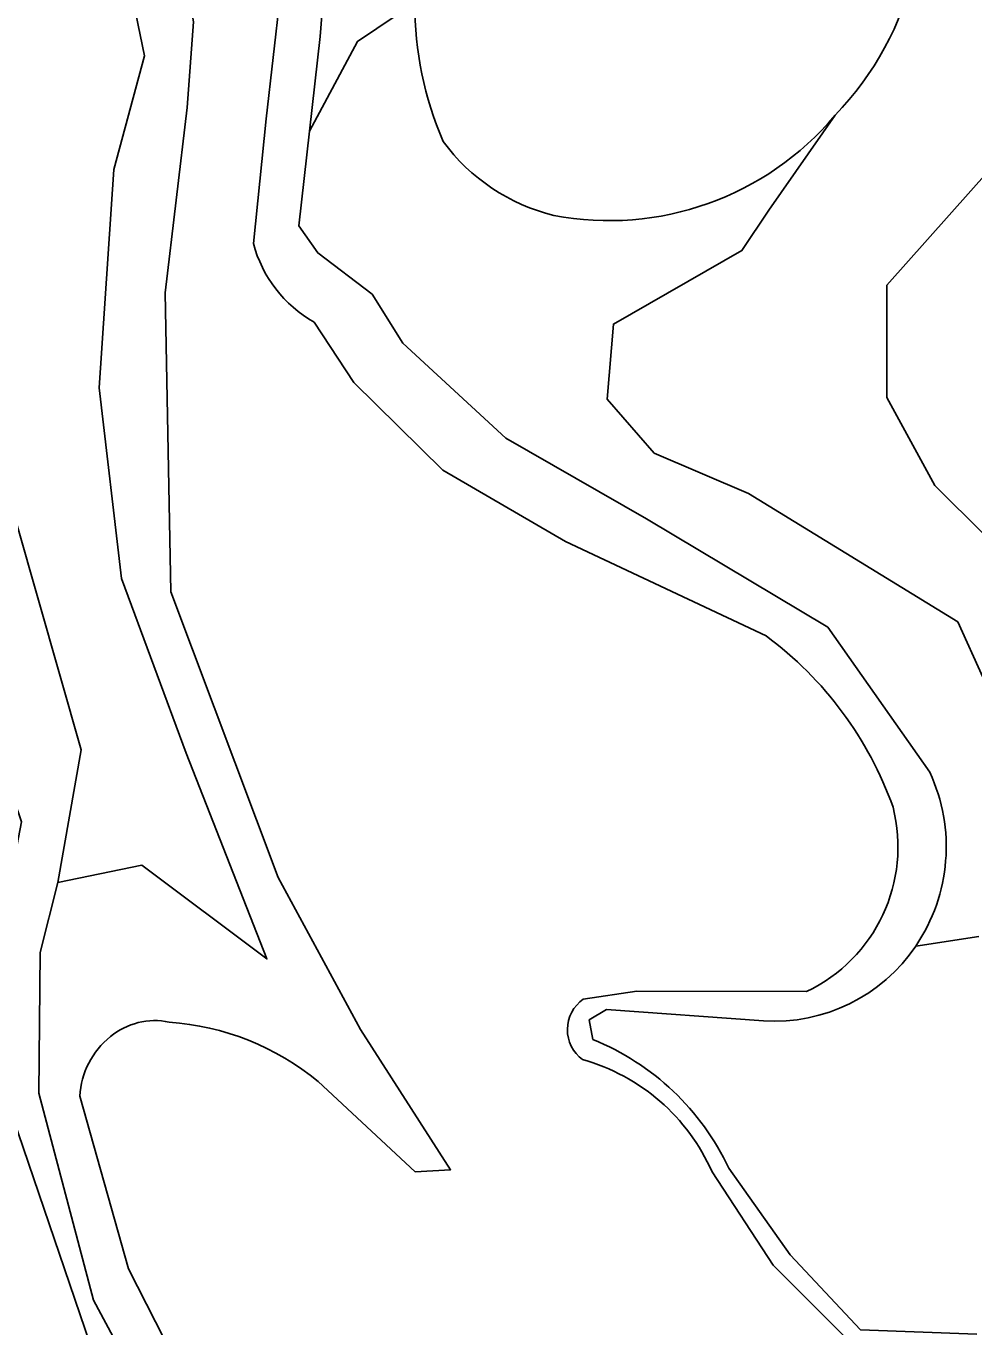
# Model space of a CAD drawing. Extents: x 125000 to 129004, y 397500 to 399008.
# Drawn here: x 127169.6 to 127223.8, y 398586.2 to 398660.6 of the extents above; entities that cross this region are included whole.
import ezdxf

# ---------------------------------------------------------------- set-up
doc = ezdxf.new("R2010")
doc.units = 0
for name, color, linetype in [('gg-afsc-faunaraster', 7, 'Continuous'), ('gg-knt-BGT kruinlijn', 7, 'Continuous'), ('gg-kntw-bovenkant insteek waterloop', 7, 'Continuous'), ('gt-grn-groengrens', 7, 'Continuous'), ('gt-grn-groenlijn', 7, 'Continuous')]:
    doc.layers.add(name, color=color, linetype=linetype)

msp = doc.modelspace()

# ---------------------------------------------------------------- linework, layer by layer
at = {"layer": 'gg-afsc-faunaraster'}
msp.add_lwpolyline([(127160.247, 398643.102), (127160.307, 398641.777), (127169.355, 398615.091), (127167.089, 398603.365), (127175.657, 398578.32)], dxfattribs=at)
at = {"layer": 'gg-knt-BGT kruinlijn'}
for points in [[(127190.771, 398681.946), (127189.179, 398677.621), (127187.135, 398668.873), (127186.425, 398659.971), (127185.82, 398654.565)], [(127171.433, 398611.627), (127176.249, 398612.616), (127183.394, 398607.26), (127178.78, 398619.025), (127175.081, 398628.996), (127173.793, 398639.897), (127174.631, 398652.372), (127176.4, 398658.871), (127175.159, 398664.894)], [(127185.82, 398654.565), (127185.215, 398649.158), (127186.292, 398647.605), (127189.399, 398645.248), (127191.16, 398642.439), (127197.036, 398637.02), (127205.087, 398632.406), (127215.444, 398626.214), (127221.273, 398617.927)], [(127181.435, 398577.163), (127177.281, 398580.657), (127173.476, 398587.762), (127170.346, 398599.594), (127170.428, 398607.629), (127171.433, 398611.627)], [(127211.774, 398603.72), (127202.791, 398604.375), (127201.8, 398603.773), (127202.026, 398602.652)], [(127209.783, 398595.296), (127213.292, 398590.344), (127217.311, 398586.07), (127223.97, 398585.825)]]:
    msp.add_lwpolyline(points, dxfattribs=at)
for centre, radius, start, end in [((127212.107, 398613.667), 10.108, 325.89507, 24.92451), ((127212.383, 398613.469), 9.768, 266.42774, 325.95196), ((127196.566, 398589.127), 14.586, 25.02226, 68.01754)]:
    msp.add_arc(centre, radius, start, end, dxfattribs=at)
at = {"layer": 'gg-kntw-bovenkant insteek waterloop'}
for points in [[(127186.325, 398600.251), (127191.866, 398595.095), (127193.887, 398595.215), (127188.738, 398603.238), (127184.041, 398611.911), (127177.898, 398628.229), (127177.568, 398645.332), (127178.827, 398655.906), (127179.199, 398660.807), (127177.106, 398672.382), (127178.504, 398679.837), (127193.169, 398694.803)], [(127187.137, 398675.037), (127185.075, 398667.773), (127184.144, 398662.286), (127183.339, 398655.26), (127182.618, 398648.147)], [(127186.085, 398643.656), (127188.354, 398640.191), (127193.448, 398635.186), (127200.452, 398631.114), (127211.915, 398625.716)], [(127214.232, 398605.394), (127204.54, 398605.417), (127201.473, 398604.959)], [(127179.055, 398582.533), (127175.481, 398589.553), (127172.701, 398599.419)], [(127207.111, 398585.173), (127210.229, 398584.452), (127212.908, 398582.866), (127216.765, 398576.607), (127217.988, 398572.465), (127219.905, 398573.248), (127217.763, 398582.249), (127222.543, 398582.833), (127222.57, 398584.914), (127216.728, 398585.366), (127212.333, 398589.763), (127208.828, 398595.093)]]:
    msp.add_lwpolyline(points, dxfattribs=at)
for centre, radius, start, end in [((127203.058, 398667.865), 17.82, 315.92852, 346.75885), ((127211.972, 398661.897), 20.139, 180.05869, 203.182), ((127202.948, 398666.303), 16.855, 259.18753, 320.00583), ((127202.479, 398660.634), 11.215, 216.46228, 256.10745), ((127189.659, 398649.999), 7.281, 194.73733, 240.59812), ((127199.527, 398608.939), 20.855, 19.59367, 53.55727), ((127210.288, 398613.672), 9.169, 295.47489, 14.27901), ((127202.686, 398603.219), 2.122, 124.88607, 233.78616), ((127176.982, 398599.78), 3.957, 77.98914, 129.79393), ((127176.774, 398588.688), 14.997, 50.4429, 86.05867), ((127177.318, 398599.196), 4.623, 128.36711, 177.2296), ((127198.365, 398590.499), 11.427, 23.70278, 74.42423)]:
    msp.add_arc(centre, radius, start, end, dxfattribs=at)
at = {"layer": 'gt-grn-groengrens'}
msp.add_line((127220.476, 398608), (127224.082, 398608.55), dxfattribs=at)
for points in [[(127185.82, 398654.565), (127188.567, 398659.686), (127191.833, 398661.876)], [(127224.31, 398623.361), (127222.87, 398626.529), (127210.922, 398633.854), (127205.526, 398636.168), (127202.828, 398639.252), (127203.189, 398643.535), (127210.536, 398647.734), (127212.078, 398650.047), (127215.861, 398655.47)], [(127224.716, 398652.377), (127218.829, 398645.753), (127218.829, 398639.351), (127221.572, 398634.322), (127224.414, 398631.479)]]:
    msp.add_lwpolyline(points, dxfattribs=at)
at = {"layer": 'gt-grn-groenlijn'}
msp.add_lwpolyline([(127171.433, 398611.627), (127172.764, 398619.204), (127166.597, 398640.794), (127164.284, 398655.06), (127168.763, 398686.42), (127168.139, 398696.313), (127170.587, 398706.111), (127174.034, 398712.918)], dxfattribs=at)

doc.saveas('drawing.dxf')
